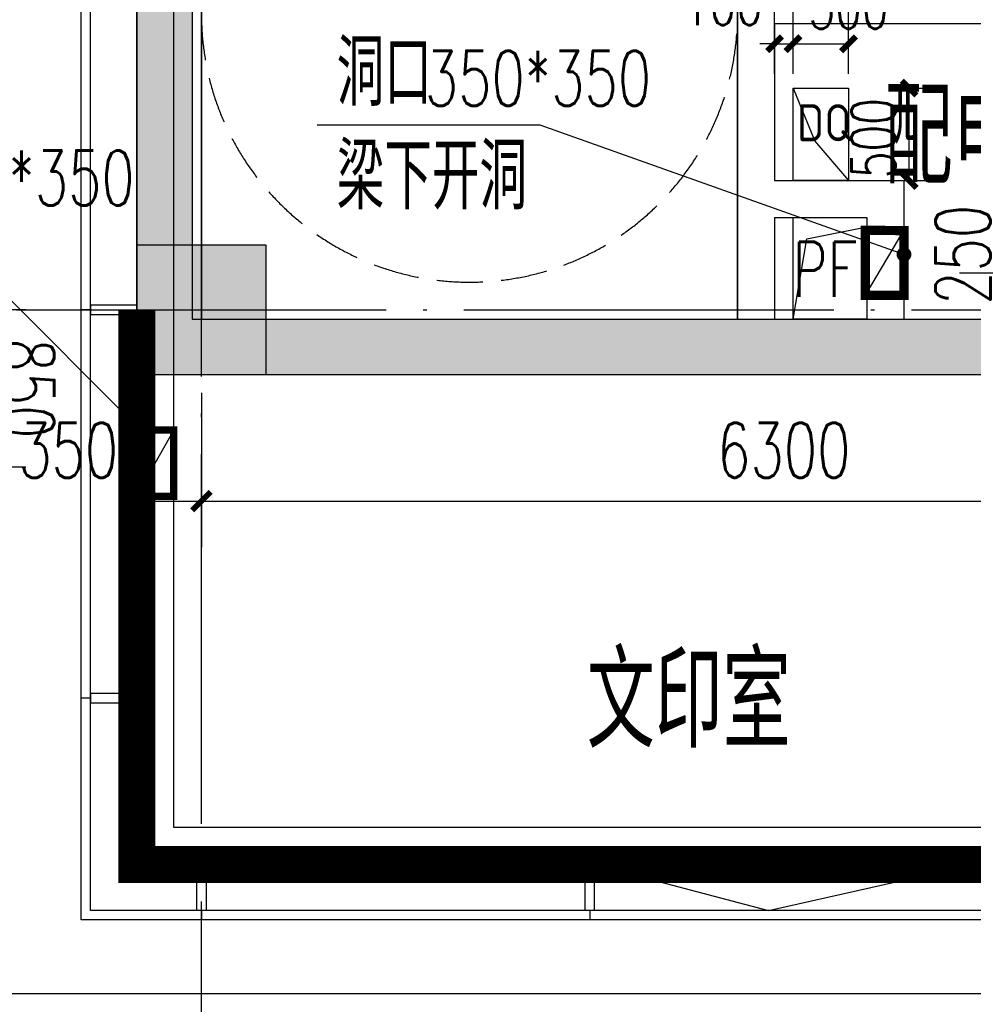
# Model space of a CAD drawing. Extents: x 797781 to 1255204, y 21234 to 1024248.
# Tile 591 of 656: x 895525 to 900683, y 663925 to 669251. Entities that reach past the tile are written whole.
import ezdxf

# ---------------------------------------------------------------- set-up
doc = ezdxf.new("R2010")
doc.units = 0
doc.header["$LTSCALE"] = 1000
doc.header["$MEASUREMENT"] = 0
for name, pattern in [('230303生产综合楼-平面图_t8$0$DASH', [0.35, 0.25, -0.1]), ('230303生产综合楼-平面图_t8$0$DOTE', [2.42, 2, -0.2, 0.02, -0.2]), ('__DASH', [0.35, 0.25, -0.1])]:
    doc.linetypes.add(name, pattern=pattern)
for name, color, linetype in [('230303生产综合楼-平面图_t8$0$3T_WOOD', 21, 'Continuous'), ('230303生产综合楼-平面图_t8$0$COLUMN', 40, 'Continuous'), ('230303生产综合楼-平面图_t8$0$CURTWALL', 4, 'Continuous'), ('230303生产综合楼-平面图_t8$0$DIM_LEAD', 3, 'Continuous'), ('230303生产综合楼-平面图_t8$0$DIM_SYMB', 3, 'Continuous'), ('230303生产综合楼-平面图_t8$0$DOTE', 1, '230303生产综合楼-平面图_t8$0$DOTE'), ('230303生产综合楼-平面图_t8$0$H-楼板留洞', 6, 'Continuous'), ('230303生产综合楼-平面图_t8$0$PUB_DIM', 3, 'Continuous'), ('230303生产综合楼-平面图_t8$0$PUB_HATCH', 8, 'Continuous'), ('230303生产综合楼-平面图_t8$0$PUB_TEXT', 7, 'Continuous'), ('230303生产综合楼-平面图_t8$0$STAIR', 2, 'Continuous'), ('230303生产综合楼-平面图_t8$0$WALL', 40, 'Continuous'), ('230303生产综合楼-平面图_t8$0$条件', 7, 'Continuous'), ('230303生产综合楼-平面图_t8$0$板洞', 6, 'Continuous'), ('230303生产综合楼-平面图_t8$0$水管', 4, 'Continuous'), ('230303生产综合楼-平面图_t8$0$看线', 115, 'Continuous'), ('230303生产综合楼-平面图_t8$0$轮廓', 2, 'Continuous'), ('DIM_SYMB', 3, 'Continuous'), ('PUB_DIM', 3, 'Continuous'), ('PUB_HATCH', 8, 'Continuous'), ('PUB_TEXT', 7, 'Continuous'), ('TEL_TEXT', 7, 'Continuous'), ('电-强电平面-标注', 3, 'Continuous')]:
    doc.layers.add(name, color=color, linetype=linetype)
doc.styles.add('230303生产综合楼-平面图_t8$0$_TCH_DIM', font='SIMPLEX', dxfattribs={"bigfont": 'GBCBIG'})
doc.styles.add('230303生产综合楼-平面图_T8$0$_TCH_DIM_T3', font='SIMPLEX', dxfattribs={"width": 0.705882, "bigfont": 'GBCBIG'})
doc.styles.add('_TCH_DIM_T3', font='SIMPLEX', dxfattribs={"width": 0.705882, "bigfont": 'GBCBIG'})
doc.styles.get("Standard").update_dxf_attribs({"font": 'gbenor.shx', "bigfont": 'gbcbig.shx'})
doc.dimstyles.new('230303生产综合楼-平面图_T8$0$_TCH_ARCH&&100', dxfattribs={"dimtxt": 297.5, "dimasz": 100, "dimexe": 250, "dimexo": 300, "dimgap": 126.25, "dimtad": 1, "dimdec": 0, "dimzin": 0, "dimdsep": 46, "dimtxsty": '230303生产综合楼-平面图_T8$0$_TCH_DIM_T3', "dimblk": '230303生产综合楼-平面图_t8$0$_ArchTick', "dimcen": 0.09, "dimclrt": 7, "dimazin": 2, "dimtfac": 1, "dimtdec": 0, "dimtix": 1, "dimtmove": 2, "dimatfit": 3, "dimfxl": 1, "dimtolj": 1, "dimtzin": 0, "dimarcsym": 0})
doc.dimstyles.new('_TCH_ARCH&&80', dxfattribs={"dimtxt": 238, "dimasz": 80, "dimexe": 200, "dimexo": 240, "dimgap": 101, "dimtad": 1, "dimdec": 0, "dimzin": 0, "dimdsep": 46, "dimtxsty": '_TCH_DIM_T3', "dimblk": 'ARCHTICK', "dimcen": 0.09, "dimclrt": 7, "dimazin": 2, "dimtfac": 1, "dimtdec": 0, "dimtix": 1, "dimtmove": 2, "dimatfit": 3, "dimfxl": 1, "dimtolj": 1, "dimtzin": 0, "dimarcsym": 0})

# ---------------------------------------------------------------- blocks, each defined once
blk = doc.blocks.new('AQ9-10')
at = {"color": 6, "linetype": '__DASH', "ltscale": 4, "const_width": 200}
blk.add_lwpolyline([(1014066.2, 663199.9), (1014066.2, 660199.9), (1020716.2, 660199.9)], dxfattribs=at)
at = {"layer": 'DIM_SYMB'}
blk.add_lwpolyline([(1017949.1, 658872, 0, 0, 0), (1015533.4, 658872, 0, 0, 0), (1015533.4, 659899.9, 80, 0, 0), (1015533.4, 660199.9, 0, 0, 0)], format="xyseb", dxfattribs=at)
blk = doc.blocks.new('ddddkkkkk')
at = {"layer": 'TEL_TEXT', "color": 3, "linetype": 'ByBlock'}
for p, q in [((1870760.3, -13731.7), (1870877.7, -14019.1)), ((1870877.7, -14019.1), (1871060.3, -14231.7))]:
    blk.add_line(p, q, dxfattribs=at)
blk.add_lwpolyline([(1871060.3, -13731.7), (1871060.3, -14231.7), (1870760.3, -14231.7), (1870760.3, -13731.7)], close=True, dxfattribs=at)
blk = doc.blocks.new('_ArchTick')
at = {"color": 0, "linetype": 'ByBlock', "const_width": 0.4}
blk.add_lwpolyline([(-0.5, -0.5), (0.5, 0.5)], dxfattribs=at)
blk = doc.blocks.new('*D6728')
at = {"layer": 'Defpoints', "color": 0, "transparency": 16777216}
for p in [(795537.1, 568966), (795864.7, 568966), (795537.1, 568466)]:
    blk.add_point(p, dxfattribs=at)
at = {"layer": 'PUB_DIM', "color": 0, "lineweight": -2, "transparency": 16777216}
for p, q in [((795777.1, 568966), (796064.7, 568966)), ((795864.7, 568466), (795864.7, 568966)), ((795777.1, 568466), (796064.7, 568466))]:
    blk.add_line(p, q, dxfattribs=at)
at = {"layer": 'PUB_DIM', "color": 0, "lineweight": -2, "transparency": 16777216, "xscale": 80, "yscale": 80, "zscale": 80}
for p, rotation in [((795864.7, 568966), 90), ((795864.7, 568466), 270)]:
    blk.add_blockref('_ArchTick', p, dxfattribs=dict(at, rotation=rotation))
at = {"layer": 'PUB_DIM', "color": 7, "transparency": 16777216, "insert": (795671.6, 568695), "char_height": 238, "attachment_point": 5, "rotation": 90, "style": '_TCH_DIM_T3'}
blk.add_mtext('\\A1;500', dxfattribs=at)
blk = doc.blocks.new('*D6729')
at = {"layer": 'Defpoints', "color": 0, "transparency": 16777216}
for p in [(795237.1, 569206), (795137.1, 568803.3), (795237.1, 568803.3)]:
    blk.add_point(p, dxfattribs=at)
at = {"layer": 'PUB_DIM', "color": 0, "lineweight": -2, "transparency": 16777216}
for p, q in [((795137.1, 569043.3), (795137.1, 569406)), ((795237.1, 569043.3), (795237.1, 569406)), ((795137.1, 569206), (795057.1, 569206)), ((795137.1, 569206), (795237.1, 569206)), ((795237.1, 569206), (795317.1, 569206))]:
    blk.add_line(p, q, dxfattribs=at)
at = {"layer": 'PUB_DIM', "color": 0, "lineweight": -2, "transparency": 16777216, "xscale": 80, "yscale": 80, "zscale": 80}
blk.add_blockref('_ArchTick', (795137.1, 569206), dxfattribs=at)
at = {"layer": 'PUB_DIM', "color": 0, "lineweight": -2, "transparency": 16777216, "xscale": 80, "yscale": 80, "zscale": 80, "rotation": 180}
blk.add_blockref('_ArchTick', (795237.1, 569206), dxfattribs=at)
at = {"layer": 'PUB_DIM', "color": 7, "transparency": 16777216, "insert": (794857.1, 569426), "char_height": 238, "attachment_point": 5, "style": '_TCH_DIM_T3'}
blk.add_mtext('\\A1;100', dxfattribs=at)
blk = doc.blocks.new('*D6730')
at = {"layer": 'Defpoints', "color": 0, "transparency": 16777216}
for p in [(795537.1, 569206), (795237.1, 568803.3), (795537.1, 568803.3)]:
    blk.add_point(p, dxfattribs=at)
at = {"layer": 'PUB_DIM', "color": 0, "lineweight": -2, "transparency": 16777216}
for p, q in [((795237.1, 569043.3), (795237.1, 569406)), ((795537.1, 569043.3), (795537.1, 569406)), ((795237.1, 569206), (795537.1, 569206))]:
    blk.add_line(p, q, dxfattribs=at)
at = {"layer": 'PUB_DIM', "color": 0, "lineweight": -2, "transparency": 16777216, "xscale": 80, "yscale": 80, "zscale": 80, "rotation": 180}
blk.add_blockref('_ArchTick', (795237.1, 569206), dxfattribs=at)
at = {"layer": 'PUB_DIM', "color": 0, "lineweight": -2, "transparency": 16777216, "xscale": 80, "yscale": 80, "zscale": 80}
blk.add_blockref('_ArchTick', (795537.1, 569206), dxfattribs=at)
at = {"layer": 'PUB_DIM', "color": 7, "transparency": 16777216, "insert": (795537.1, 569406), "char_height": 238, "attachment_point": 5, "style": '_TCH_DIM_T3'}
blk.add_mtext('\\A1;300', dxfattribs=at)
blk = doc.blocks.new('230303生产综合楼-平面图_t8$0$_ArchTick')
at = {"color": 0, "linetype": 'ByBlock', "const_width": 0.3}
blk.add_lwpolyline([(-0.5, -0.5), (0.5, 0.5)], dxfattribs=at)
blk = doc.blocks.new('*D6481')
at = {"layer": '230303生产综合楼-平面图_t8$0$PUB_DIM', "color": 0, "lineweight": -2, "transparency": 16777216}
for p, q in [((1025660.8, 470502), (1025140.7, 470502)), ((1025390.7, 469652.1), (1025390.7, 470502)), ((1025660.8, 469652.1), (1025140.7, 469652.1))]:
    blk.add_line(p, q, dxfattribs=at)
at = {"layer": 'Defpoints', "color": 0, "transparency": 16777216}
for p in [(1025390.7, 470502), (1025960.8, 470502), (1025960.8, 469652.1)]:
    blk.add_point(p, dxfattribs=at)
at = {"layer": '230303生产综合楼-平面图_t8$0$PUB_DIM', "color": 0, "lineweight": -2, "transparency": 16777216, "xscale": 100, "yscale": 100, "zscale": 100}
for p, rotation in [((1025390.7, 470502), 90.00047783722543), ((1025390.7, 469652.1), 270.0004778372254)]:
    blk.add_blockref('230303生产综合楼-平面图_t8$0$_ArchTick', p, dxfattribs=dict(at, rotation=rotation))
at = {"layer": '230303生产综合楼-平面图_t8$0$PUB_DIM', "color": 7, "transparency": 16777216, "insert": (1025665.7, 470077), "char_height": 297.5, "attachment_point": 5, "rotation": 270.0005, "style": '230303生产综合楼-平面图_T8$0$_TCH_DIM_T3'}
blk.add_mtext('\\A1;850', dxfattribs=at)
blk = doc.blocks.new('230303生产综合楼-平面图_t8$0$6WLGJ')
at = {"layer": '230303生产综合楼-平面图_t8$0$3T_WOOD'}
for points in [[(1012941.3, 369986.9), (1012891.3, 369986.9)], [(1012941.3, 369986.9), (1012891.3, 369986.9)], [(1012941.3, 367886.9), (1012891.3, 367886.9)], [(1013541.3, 366736.9), (1013541.4, 366686.9)], [(1013541.3, 366736.9), (1013541.4, 366686.9)], [(1015641.3, 366736.9), (1015641.4, 366686.9)]]:
    blk.add_lwpolyline(points, dxfattribs=at)
for points in [[(1012941.3, 370011.9), (1012941.3, 369961.9), (1013191.4, 369961.9), (1013191.4, 370011.9)], [(1012941.3, 367911.9), (1012941.3, 367861.9), (1013191.4, 367861.9), (1013191.4, 367911.9)], [(1013566.3, 366736.9), (1013516.3, 366736.9), (1013516.3, 366986.9), (1013566.3, 366986.9)], [(1015666.3, 366736.9), (1015616.3, 366736.9), (1015616.3, 366986.9), (1015666.3, 366986.9)]]:
    blk.add_lwpolyline(points, close=True, dxfattribs=at)
blk = doc.blocks.new('*D6266')
at = {"layer": '230303生产综合楼-平面图_t8$0$PUB_DIM', "color": 0, "lineweight": -2, "transparency": 16777216}
for p, q in [((722698.3, 272019.9), (722698.3, 271184)), ((723048.3, 272019.9), (723048.3, 271184)), ((722698.3, 271434), (723048.3, 271434))]:
    blk.add_line(p, q, dxfattribs=at)
at = {"layer": 'Defpoints', "color": 0, "transparency": 16777216}
for p in [(722698.3, 272319.9), (723048.3, 272319.9), (723048.3, 271434)]:
    blk.add_point(p, dxfattribs=at)
at = {"layer": '230303生产综合楼-平面图_t8$0$PUB_DIM', "color": 0, "lineweight": -2, "transparency": 16777216, "xscale": 100, "yscale": 100, "zscale": 100, "rotation": 180}
blk.add_blockref('230303生产综合楼-平面图_t8$0$_ArchTick', (722698.3, 271434), dxfattribs=at)
at = {"layer": '230303生产综合楼-平面图_t8$0$PUB_DIM', "color": 0, "lineweight": -2, "transparency": 16777216, "xscale": 100, "yscale": 100, "zscale": 100}
blk.add_blockref('230303生产综合楼-平面图_t8$0$_ArchTick', (723048.3, 271434), dxfattribs=at)
at = {"layer": '230303生产综合楼-平面图_t8$0$PUB_DIM', "color": 7, "transparency": 16777216, "insert": (722328.3, 271709), "char_height": 297.5, "attachment_point": 5, "style": '230303生产综合楼-平面图_T8$0$_TCH_DIM_T3'}
blk.add_mtext('\\A1;350', dxfattribs=at)
blk = doc.blocks.new('*D6267')
at = {"layer": '230303生产综合楼-平面图_t8$0$PUB_DIM', "color": 0, "lineweight": -2, "transparency": 16777216}
for p, q in [((723048.3, 272019.9), (723048.3, 271184)), ((729348.3, 272019.9), (729348.3, 271184)), ((723048.3, 271434), (729348.3, 271434))]:
    blk.add_line(p, q, dxfattribs=at)
at = {"layer": 'Defpoints', "color": 0, "transparency": 16777216}
for p in [(723048.3, 272319.9), (729348.3, 272319.9), (729348.3, 271434)]:
    blk.add_point(p, dxfattribs=at)
at = {"layer": '230303生产综合楼-平面图_t8$0$PUB_DIM', "color": 0, "lineweight": -2, "transparency": 16777216, "xscale": 100, "yscale": 100, "zscale": 100, "rotation": 180}
blk.add_blockref('230303生产综合楼-平面图_t8$0$_ArchTick', (723048.3, 271434), dxfattribs=at)
at = {"layer": '230303生产综合楼-平面图_t8$0$PUB_DIM', "color": 0, "lineweight": -2, "transparency": 16777216, "xscale": 100, "yscale": 100, "zscale": 100}
blk.add_blockref('230303生产综合楼-平面图_t8$0$_ArchTick', (729348.3, 271434), dxfattribs=at)
at = {"layer": '230303生产综合楼-平面图_t8$0$PUB_DIM', "color": 7, "transparency": 16777216, "insert": (726198.3, 271709), "char_height": 297.5, "attachment_point": 5, "style": '230303生产综合楼-平面图_T8$0$_TCH_DIM_T3'}
blk.add_mtext('\\A1;6300', dxfattribs=at)
blk = doc.blocks.new('*D6269')
at = {"layer": '230303生产综合楼-平面图_t8$0$PUB_DIM', "color": 0, "lineweight": -2, "transparency": 16777216}
for p, q in [((727441.9, 272667.8), (727441.9, 272767.8)), ((727148.3, 272667.8), (727691.9, 272667.8)), ((727441.9, 272417.9), (727441.9, 272667.8)), ((727148.3, 272417.9), (727691.9, 272417.9)), ((727441.9, 272417.9), (727441.9, 272317.9))]:
    blk.add_line(p, q, dxfattribs=at)
at = {"layer": 'Defpoints', "color": 0, "transparency": 16777216}
for p in [(726848.3, 272667.8), (727441.9, 272667.8), (726848.3, 272417.9)]:
    blk.add_point(p, dxfattribs=at)
at = {"layer": '230303生产综合楼-平面图_t8$0$PUB_DIM', "color": 0, "lineweight": -2, "transparency": 16777216, "xscale": 100, "yscale": 100, "zscale": 100}
for p, rotation in [((727441.9, 272667.8), 270), ((727441.9, 272417.9), 90)]:
    blk.add_blockref('230303生产综合楼-平面图_t8$0$_ArchTick', p, dxfattribs=dict(at, rotation=rotation))
at = {"layer": '230303生产综合楼-平面图_t8$0$PUB_DIM', "color": 7, "transparency": 16777216, "insert": (727166.9, 272765.4), "char_height": 297.5, "attachment_point": 5, "rotation": 90, "style": '230303生产综合楼-平面图_T8$0$_TCH_DIM_T3'}
blk.add_mtext('\\A1;250', dxfattribs=at)
blk = doc.blocks.new('_FZH')
blk.add_lwpolyline([(-0.5, -0.5), (0.5, -0.5), (0.5, 0.5), (-0.5, 0.5)], close=True)
at = {"layer": 'PUB_HATCH'}
blk.add_solid([(-0.5, -0.5), (0.5, -0.5), (-0.5, 0.5), (0.5, 0.5)], dxfattribs=at)
blk = doc.blocks.new('6-8FQD')
at = {"layer": '电-强电平面-标注', "color": 3}
blk.add_blockref('ddddkkkkk', (-1075523.2, 582697.8), dxfattribs=at)
at = {"layer": 'PUB_TEXT'}
blk.add_text('DQ', height=200, dxfattribs=at).set_placement((795258.8, 568678.7))
at = {"layer": 'PUB_DIM'}
for base, p1, p2, angle, picture, middle in [((795237.1, 569206), (795137.1, 568803.3), (795237.1, 568803.3), 0, '*D6729', (794857.1, 569426)), ((795537.1, 569206), (795237.1, 568803.3), (795537.1, 568803.3), 0, '*D6730', (795537.1, 569406)), ((795864.7, 568966), (795537.1, 568466), (795537.1, 568966), 90, '*D6728', (795671.6, 568695))]:
    dim = blk.add_linear_dim(base=base, p1=p1, p2=p2, angle=angle, dimstyle='_TCH_ARCH&&80', dxfattribs=at)
    dim.commit()
    dim.dimension.update_dxf_attribs({"geometry": picture, "text_midpoint": middle, "dimtype": 161})
blk = doc.blocks.new('230303生产综合楼-平面图_t8$0$9F-ND')
at = {"layer": '230303生产综合楼-平面图_t8$0$DIM_LEAD'}
blk.add_line((1026260.8, 469872), (1025172.7, 470962.4), dxfattribs=at)
at = {"layer": '230303生产综合楼-平面图_t8$0$DIM_LEAD', "const_width": 40}
blk.add_lwpolyline([(1026274.9, 469857.9, 1), (1026246.6, 469886.2, 1)], format="xyb", close=True, dxfattribs=at)
at = {"layer": '230303生产综合楼-平面图_t8$0$条件', "color": 1, "const_width": 40}
blk.add_lwpolyline([(1026260.4, 469852), (1026460.8, 469852), (1026460.8, 469494.1), (1026260.4, 469494.1)], close=True, dxfattribs=at)
at = {"layer": '230303生产综合楼-平面图_t8$0$条件', "color": 1}
blk.add_lwpolyline([(1026260.4, 469494.1), (1026460.8, 469852)], dxfattribs=at)
at = {"layer": '230303生产综合楼-平面图_t8$0$PUB_TEXT', "style": '230303生产综合楼-平面图_t8$0$_TCH_DIM'}
for s, p in [('防雨洞口', (1024072.4, 471067.4)), ('梁下开洞', (1024072.4, 470507.4))]:
    blk.add_text(s, height=357.45, dxfattribs=at).set_placement(p)
at = {"layer": '230303生产综合楼-平面图_t8$0$PUB_TEXT', "style": '230303生产综合楼-平面图_t8$0$_TCH_DIM', "width": 0.705882}
blk.add_text('350*350', height=297.5, dxfattribs=at).set_placement((1025025.6, 471067.4))
at = {"layer": '230303生产综合楼-平面图_t8$0$PUB_DIM'}
dim = blk.add_aligned_dim(p1=(1025960.8, 469652.1), p2=(1025960.8, 470502), distance=570.1, dimstyle='230303生产综合楼-平面图_T8$0$_TCH_ARCH&&100', dxfattribs=at)
dim.commit()
dim.dimension.update_dxf_attribs({"geometry": '*D6481', "text_midpoint": (1025665.7, 470077)})
blk = doc.blocks.new('230303生产综合楼-平面图_t8$0$HXT-2')
at = {"layer": '230303生产综合楼-平面图_t8$0$PUB_HATCH'}
for points in [[(722698.3, 275767.9), (722698.3, 272117.9), (722998.3, 272417.9), (722998.3, 275767.9)], [(722998.3, 272417.9), (722698.3, 272117.9), (726048.3, 272117.9), (726048.3, 272417.9)], [(726048.3, 272417.9), (726048.3, 272117.9), (726748.3, 272117.9), (726748.3, 272417.9)], [(726748.3, 272417.9), (726748.3, 272117.9), (729348.3, 272117.9), (729048.3, 272417.9)]]:
    blk.add_hatch(color=256, dxfattribs=at).paths.add_polyline_path(points)
at = {"layer": '230303生产综合楼-平面图_t8$0$DIM_LEAD'}
for p, q in [((724880.4, 273467), (723675.1, 273467)), ((726848.3, 272767.9), (724880.4, 273467))]:
    blk.add_line(p, q, dxfattribs=at)
at = {"layer": '230303生产综合楼-平面图_t8$0$DIM_LEAD', "const_width": 40}
blk.add_lwpolyline([(726867.2, 272761.2, 1), (726829.5, 272774.6, 1)], format="xyb", close=True, dxfattribs=at)
at = {"layer": '230303生产综合楼-平面图_t8$0$DIM_SYMB'}
blk.add_lwpolyline([(723723.3, 277367.9, 0, 0, 0), (723723.3, 273267.9, 0, 0, 0), (725273.3, 273267.9, 0, 0, 0), (725273.3, 275117.9, 80, 0, 0), (725273.3, 275417.9, 0, 0, 0)], format="xyseb", dxfattribs=at)
at = {"layer": '230303生产综合楼-平面图_t8$0$H-楼板留洞'}
blk.add_lwpolyline([(726248.3, 272967.9), (726648.3, 272967.9), (726648.3, 272417.9), (726248.3, 272417.9)], close=True, dxfattribs=at)
at = {"layer": '230303生产综合楼-平面图_t8$0$STAIR'}
for p, q in [((723048.3, 272817.9), (723048.3, 280517.9)), ((723048.3, 274117.9), (723048.3, 272417.9)), ((725948.3, 272417.9), (725948.3, 274117.9)), ((723048.3, 272417.9), (725948.3, 272417.9))]:
    blk.add_line(p, q, dxfattribs=at)
at = {"layer": '230303生产综合楼-平面图_t8$0$WALL'}
for p, q in [((722698.3, 275767.9), (722698.3, 272117.9)), ((722998.3, 275767.9), (722998.3, 272417.9)), ((725948.3, 274117.9), (725948.3, 273067.9)), ((726148.3, 274017.9), (729048.3, 274017.9)), ((726148.3, 274017.9), (726148.3, 273167.9)), ((726148.3, 273167.9), (726848.3, 273167.9)), ((726848.3, 273167.9), (726848.3, 272417.9)), ((725948.3, 273067.9), (725948.3, 272417.9)), ((726148.3, 272967.9), (726648.3, 272967.9)), ((726148.3, 272967.9), (726148.3, 272417.9)), ((726648.3, 272967.9), (726648.3, 272417.9)), ((722998.3, 272417.9), (726048.3, 272417.9)), ((726048.3, 272417.9), (726748.3, 272417.9)), ((726748.3, 272417.9), (729048.3, 272417.9)), ((722698.3, 272117.9), (726048.3, 272117.9)), ((726048.3, 272117.9), (726748.3, 272117.9)), ((726748.3, 272117.9), (729348.3, 272117.9))]:
    blk.add_line(p, q, dxfattribs=at)
at = {"layer": '230303生产综合楼-平面图_t8$0$条件', "color": 1, "const_width": 50, "elevation": 3050}
blk.add_lwpolyline([(726848.3, 272896.8), (726848.3, 272546.8), (726639.6, 272546.8), (726639.6, 272898.7), (726848.3, 272896.8)], dxfattribs=at)
at = {"layer": '230303生产综合楼-平面图_t8$0$条件', "color": 1, "elevation": 3050}
blk.add_lwpolyline([(726639.6, 272546.8), (726848.3, 272896.8)], dxfattribs=at)
at = {"layer": '230303生产综合楼-平面图_t8$0$板洞'}
blk.add_lwpolyline([(726248.3, 272417.9), (726323.1, 272851.9), (726648.3, 272917.9)], dxfattribs=at)
at = {"layer": '230303生产综合楼-平面图_t8$0$轮廓', "linetype": '230303生产综合楼-平面图_t8$0$DASH'}
blk.add_arc((724498.3, 274067.9), 1450, 180.0013, 359.9987, dxfattribs=at)
at = {"layer": '230303生产综合楼-平面图_t8$0$PUB_TEXT', "style": '230303生产综合楼-平面图_t8$0$_TCH_DIM'}
for s, height, p in [('洞口', 357.45, (723780.1, 273572)), ('配电配线间', 510.64, (726743.6, 273149.6)), ('梁下开洞', 357.45, (723780.1, 273012))]:
    blk.add_text(s, height=height, dxfattribs=at).set_placement(p)
at = {"layer": '230303生产综合楼-平面图_t8$0$PUB_TEXT', "style": '230303生产综合楼-平面图_t8$0$_TCH_DIM', "width": 0.705882}
for s, p in [('350*350', (724256.7, 273572)), ('PF', (726245.6, 272538.9))]:
    blk.add_text(s, height=297.5, dxfattribs=at).set_placement(p)
at = {"layer": '230303生产综合楼-平面图_t8$0$PUB_DIM'}
for base, p1, p2, angle, picture, middle in [((727441.9, 272667.8), (726848.3, 272417.9), (726848.3, 272667.8), 90, '*D6269', (727166.9, 272765.4)), ((723048.3, 271434), (722698.3, 272319.9), (723048.3, 272319.9), 0, '*D6266', (722328.3, 271709))]:
    dim = blk.add_linear_dim(base=base, p1=p1, p2=p2, angle=angle, dimstyle='230303生产综合楼-平面图_T8$0$_TCH_ARCH&&100', dxfattribs=at)
    dim.commit()
    dim.dimension.update_dxf_attribs({"geometry": picture, "text_midpoint": middle, "dimtype": 161})
dim = blk.add_aligned_dim(p1=(723048.3, 272319.9), p2=(729348.3, 272319.9), distance=-885.9, dimstyle='230303生产综合楼-平面图_T8$0$_TCH_ARCH&&100', dxfattribs=at)
dim.commit()
dim.dimension.update_dxf_attribs({"geometry": '*D6267', "text_midpoint": (726198.3, 271709)})

msp = doc.modelspace()

# ---------------------------------------------------------------- linework, layer by layer
at = {"layer": '230303生产综合楼-平面图_t8$0$CURTWALL'}
for points in [[(895858, 687781.1), (963708, 687781.1), (989558, 685101.2), (989558, 664381.1), (895858, 664381.1)], [(895908, 687731.1), (963705.4, 687731.1), (989508, 685056.1), (989508, 664431.1), (895908, 664431.1)], [(896158, 687481.1), (963692.5, 687481.1), (989258, 684830.7), (989258, 664681.1), (896158, 664681.1)]]:
    msp.add_lwpolyline(points, close=True, dxfattribs=at)
msp.add_lwpolyline([(898633, 664681.1), (899574.8, 664431.1), (900683, 664681.1)], dxfattribs=at)
at = {"layer": '230303生产综合楼-平面图_t8$0$DOTE'}
for p, q in [((896508, 662481.1), (896508, 690481.1)), ((895508, 667681.1), (989908, 667681.1))]:
    msp.add_line(p, q, dxfattribs=at)
at = {"layer": '230303生产综合楼-平面图_t8$0$PUB_HATCH', "color": 8}
for points in [[(989058, 671481.1), (989058, 664881.1), (896358, 664881.1), (896358, 670981.1)], [(989058, 667331.1), (989058, 664881.1), (896358, 664881.1), (896358, 667431.1)]]:
    msp.add_lwpolyline(points, dxfattribs=at)
at = {"layer": '230303生产综合楼-平面图_t8$0$看线'}
msp.add_lwpolyline([(895458, 688181.1), (964094.7, 688181.1), (989958, 685461.4), (989958, 663981.1), (895458, 663981.1)], close=True, dxfattribs=at)

# ---------------------------------------------------------------- block references
for name, p in [('AQ9-10', (-117908.2, 4481.2)), ('230303生产综合楼-平面图_t8$0$6WLGJ', (-117033.3, 297694.3)), ('230303生产综合楼-平面图_t8$0$9F-ND', (-130102.8, 197179.1)), ('6-8FQD', (104470.9, 99915.1))]:
    msp.add_blockref(name, p)
at = {"layer": '230303生产综合楼-平面图_t8$0$COLUMN', "xscale": 700, "yscale": 700, "zscale": 700}
msp.add_blockref('_FZH', (896508, 667681.1), dxfattribs=at)
at = {"layer": '230303生产综合楼-平面图_t8$0$水管'}
msp.add_blockref('230303生产综合楼-平面图_t8$0$HXT-2', (173459.7, 395213.2), dxfattribs=at)

# ---------------------------------------------------------------- texts
at = {"layer": '230303生产综合楼-平面图_t8$0$PUB_TEXT', "style": '230303生产综合楼-平面图_t8$0$_TCH_DIM'}
msp.add_text('文印室', height=510.64, dxfattribs=at).set_placement((898592.4, 665311.3))

doc.saveas('drawing.dxf')
